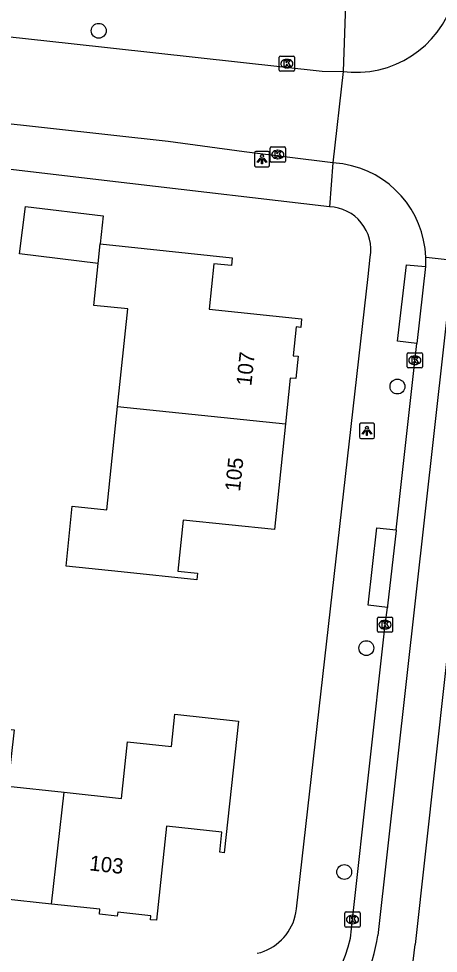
# Model space of a CAD drawing. Extents: x 162082 to 163393, y 388091 to 388632.
# Drawn here: x 163126.9 to 163154.5, y 388310 to 388371.5 of the extents above; entities that cross this region are included whole.
import ezdxf

# ---------------------------------------------------------------- set-up
doc = ezdxf.new("R2010")
doc.units = 0
for name, color, linetype in [('IMGEO_Boom', 7, 'Continuous'), ('IMGEO_Kolk', 7, 'Continuous'), ('IMGEO_Lichtpunt', 7, 'Continuous'), ('IMGEO_Pand', 7, 'Continuous'), ('IMGEO_Pand_nummerreeks', 7, 'Continuous'), ('IMGEO_Rijbaan_lokaal_gesloten', 7, 'Continuous'), ('IMGEO_Rijbaan_lokaal_open', 7, 'Continuous'), ('IMGEO_Voetpad_open', 7, 'Continuous')]:
    doc.layers.add(name, color=color, linetype=linetype)

msp = doc.modelspace()

# ---------------------------------------------------------------- linework, layer by layer
at = {"layer": 'IMGEO_Boom'}
for centre in [(163132.158, 388370.706), (163151.821, 388347.289), (163149.773, 388330.068), (163148.315, 388315.328)]:
    msp.add_circle(centre, 0.489, dxfattribs=at)
at = {"layer": 'IMGEO_Kolk'}
for p, q in [((163144.042, 388368.12), (163144.042, 388368.972)), ((163144.117, 388369.046), (163144.969, 388369.046)), ((163144.53, 388368.826), (163144.555, 388368.826)), ((163145.043, 388368.972), (163145.043, 388368.12)), ((163144.553, 388368.266), (163144.528, 388368.266)), ((163144.969, 388368.046), (163144.117, 388368.046)), ((163143.443, 388362.134), (163143.443, 388362.986)), ((163143.518, 388363.06), (163144.37, 388363.06)), ((163143.931, 388362.84), (163143.956, 388362.84)), ((163144.444, 388362.986), (163144.444, 388362.134)), ((163144.37, 388362.06), (163143.518, 388362.06)), ((163143.954, 388362.28), (163143.929, 388362.28)), ((163152.46, 388348.59), (163152.46, 388349.442)), ((163152.535, 388349.516), (163153.387, 388349.516)), ((163152.948, 388349.296), (163152.973, 388349.296)), ((163153.461, 388349.442), (163153.461, 388348.59)), ((163153.387, 388348.516), (163152.535, 388348.516)), ((163152.971, 388348.736), (163152.946, 388348.736)), ((163150.504, 388331.185), (163150.504, 388332.037)), ((163150.579, 388332.111), (163151.431, 388332.111)), ((163150.992, 388331.891), (163151.017, 388331.891)), ((163151.505, 388332.037), (163151.505, 388331.185)), ((163151.015, 388331.331), (163150.99, 388331.331)), ((163151.431, 388331.111), (163150.579, 388331.111)), ((163148.361, 388311.775), (163148.361, 388312.627)), ((163148.436, 388312.701), (163149.288, 388312.701)), ((163148.849, 388312.481), (163148.874, 388312.481)), ((163149.362, 388312.627), (163149.362, 388311.775)), ((163149.288, 388311.701), (163148.436, 388311.701)), ((163148.872, 388311.921), (163148.847, 388311.921))]:
    msp.add_line(p, q, dxfattribs=at)
for points in [[(163144.042, 388368.12), (163144.042, 388368.972)], [(163144.117, 388369.046), (163144.969, 388369.046)], [(163144.363, 388368.746), (163144.486, 388368.746), (163144.486, 388368.595), (163144.616, 388368.746), (163144.78, 388368.746), (163144.634, 388368.595), (163144.787, 388368.346), (163144.635, 388368.346), (163144.55, 388368.51), (163144.486, 388368.443), (163144.486, 388368.346), (163144.363, 388368.346), (163144.363, 388368.746)], [(163145.043, 388368.972), (163145.043, 388368.12)], [(163144.969, 388368.046), (163144.117, 388368.046)], [(163143.443, 388362.134), (163143.443, 388362.986)], [(163143.518, 388363.06), (163144.37, 388363.06)], [(163143.764, 388362.76), (163143.887, 388362.76), (163143.887, 388362.609), (163144.017, 388362.76), (163144.181, 388362.76), (163144.035, 388362.609), (163144.188, 388362.36), (163144.036, 388362.36), (163143.951, 388362.524), (163143.887, 388362.457), (163143.887, 388362.36), (163143.764, 388362.36), (163143.764, 388362.76)], [(163144.444, 388362.986), (163144.444, 388362.134)], [(163144.37, 388362.06), (163143.518, 388362.06)], [(163152.46, 388348.59), (163152.46, 388349.442)], [(163152.535, 388349.516), (163153.387, 388349.516)], [(163152.781, 388349.216), (163152.904, 388349.216), (163152.904, 388349.065), (163153.034, 388349.216), (163153.198, 388349.216), (163153.052, 388349.065), (163153.205, 388348.816), (163153.053, 388348.816), (163152.968, 388348.98), (163152.904, 388348.913), (163152.904, 388348.816), (163152.781, 388348.816), (163152.781, 388349.216)], [(163153.461, 388349.442), (163153.461, 388348.59)], [(163153.387, 388348.516), (163152.535, 388348.516)], [(163150.504, 388331.185), (163150.504, 388332.037)], [(163150.579, 388332.111), (163151.431, 388332.111)], [(163151.505, 388332.037), (163151.505, 388331.185)], [(163150.825, 388331.811), (163150.948, 388331.811), (163150.948, 388331.66), (163151.078, 388331.811), (163151.242, 388331.811), (163151.096, 388331.66), (163151.249, 388331.411), (163151.097, 388331.411), (163151.012, 388331.575), (163150.948, 388331.508), (163150.948, 388331.411), (163150.825, 388331.411), (163150.825, 388331.811)], [(163151.431, 388331.111), (163150.579, 388331.111)], [(163148.361, 388311.775), (163148.361, 388312.627)], [(163148.436, 388312.701), (163149.288, 388312.701)], [(163148.682, 388312.401), (163148.805, 388312.401), (163148.805, 388312.25), (163148.935, 388312.401), (163149.099, 388312.401), (163148.953, 388312.25), (163149.106, 388312.001), (163148.954, 388312.001), (163148.869, 388312.165), (163148.805, 388312.098), (163148.805, 388312.001), (163148.682, 388312.001), (163148.682, 388312.401)], [(163149.362, 388312.627), (163149.362, 388311.775)], [(163149.288, 388311.701), (163148.436, 388311.701)]]:
    msp.add_lwpolyline(points, dxfattribs=at)
for centre, start, end in [((163144.119, 388368.97), 91.55205, 178.44795), ((163144.119, 388368.97), 91.55205, 178.44795), ((163144.967, 388368.97), 1.55205, 88.44795), ((163144.967, 388368.97), 1.55205, 88.44795), ((163144.119, 388368.122), 181.55205, 268.44795), ((163144.119, 388368.122), 181.55205, 268.44795), ((163144.967, 388368.122), 271.55205, 358.44795), ((163144.967, 388368.122), 271.55205, 358.44795), ((163143.52, 388362.984), 91.55205, 178.44795), ((163143.52, 388362.984), 91.55205, 178.44795), ((163144.368, 388362.984), 1.55205, 88.44795), ((163144.368, 388362.984), 1.55205, 88.44795), ((163143.52, 388362.136), 181.55205, 268.44795), ((163143.52, 388362.136), 181.55205, 268.44795), ((163144.368, 388362.136), 271.55205, 358.44795), ((163144.368, 388362.136), 271.55205, 358.44795), ((163152.537, 388349.44), 91.55205, 178.44795), ((163152.537, 388349.44), 91.55205, 178.44795), ((163153.385, 388349.44), 1.55205, 88.44795), ((163153.385, 388349.44), 1.55205, 88.44795), ((163152.537, 388348.592), 181.55205, 268.44795), ((163152.537, 388348.592), 181.55205, 268.44795), ((163153.385, 388348.592), 271.55205, 358.44795), ((163153.385, 388348.592), 271.55205, 358.44795), ((163150.581, 388332.035), 91.55205, 178.44795), ((163150.581, 388332.035), 91.55205, 178.44795), ((163151.429, 388332.035), 1.55205, 88.44795), ((163151.429, 388332.035), 1.55205, 88.44795), ((163150.581, 388331.187), 181.55205, 268.44795), ((163150.581, 388331.187), 181.55205, 268.44795), ((163151.429, 388331.187), 271.55205, 358.44795), ((163151.429, 388331.187), 271.55205, 358.44795), ((163148.438, 388312.625), 91.55205, 178.44795), ((163148.438, 388312.625), 91.55205, 178.44795), ((163149.286, 388312.625), 1.55205, 88.44795), ((163149.286, 388312.625), 1.55205, 88.44795), ((163148.438, 388311.777), 181.55205, 268.44795), ((163148.438, 388311.777), 181.55205, 268.44795), ((163149.286, 388311.777), 271.55205, 358.44795), ((163149.286, 388311.777), 271.55205, 358.44795)]:
    msp.add_arc(centre, 0.0765, start, end, dxfattribs=at)
for centre, major_axis, ratio, start_param, end_param in [((163144.529, 388368.546), (-0.387, 0.002), 0.722429, 4.712389, 7.853982), ((163144.554, 388368.546), (-0.39, 0.002), 0.717154, 1.570796, 4.712389), ((163143.93, 388362.56), (-0.387, 0.002), 0.722429, 4.712389, 7.853982), ((163143.955, 388362.56), (-0.39, 0.002), 0.717154, 1.570796, 4.712389), ((163152.947, 388349.016), (-0.387, 0.002), 0.722429, 4.712389, 7.853982), ((163152.972, 388349.016), (-0.39, 0.002), 0.717154, 1.570796, 4.712389), ((163150.991, 388331.611), (-0.387, 0.002), 0.722429, 4.712389, 7.853982), ((163151.016, 388331.611), (-0.39, 0.002), 0.717154, 1.570796, 4.712389), ((163148.848, 388312.201), (-0.387, 0.002), 0.722429, 4.712389, 7.853982), ((163148.873, 388312.201), (-0.39, 0.002), 0.717154, 1.570796, 4.712389)]:
    msp.add_ellipse(centre, major_axis=major_axis, ratio=ratio, start_param=start_param, end_param=end_param, dxfattribs=at)
at = {"layer": 'IMGEO_Lichtpunt'}
for p, q in [((163142.404, 388362.661), (163142.404, 388361.854)), ((163142.404, 388362.661), (163142.404, 388361.854)), ((163143.306, 388362.756), (163142.498, 388362.756)), ((163143.306, 388362.756), (163142.498, 388362.756)), ((163143.4, 388361.854), (163143.4, 388362.661)), ((163143.4, 388361.854), (163143.4, 388362.661)), ((163142.498, 388361.76), (163143.306, 388361.76)), ((163142.498, 388361.76), (163143.306, 388361.76)), ((163149.312, 388344.774), (163149.312, 388343.967)), ((163149.312, 388344.774), (163149.312, 388343.967)), ((163150.214, 388344.869), (163149.406, 388344.869)), ((163150.214, 388344.869), (163149.406, 388344.869)), ((163150.308, 388343.967), (163150.308, 388344.774)), ((163150.308, 388343.967), (163150.308, 388344.774)), ((163149.406, 388343.873), (163150.214, 388343.873)), ((163149.406, 388343.873), (163150.214, 388343.873))]:
    msp.add_line(p, q, dxfattribs=at)
for points in [[(163142.778, 388362.325), (163142.817, 388362.297), (163142.629, 388362.035), (163142.591, 388362.062), (163142.778, 388362.325)], [(163142.88, 388362.277), (163142.927, 388362.277), (163142.927, 388361.955), (163142.88, 388361.955), (163142.88, 388362.277)], [(163142.99, 388362.297), (163143.028, 388362.324), (163143.215, 388362.062), (163143.176, 388362.034), (163142.99, 388362.297)], [(163149.686, 388344.438), (163149.725, 388344.41), (163149.537, 388344.148), (163149.499, 388344.175), (163149.686, 388344.438)], [(163149.788, 388344.39), (163149.835, 388344.39), (163149.835, 388344.068), (163149.788, 388344.068), (163149.788, 388344.39)], [(163149.898, 388344.41), (163149.936, 388344.437), (163150.123, 388344.175), (163150.084, 388344.147), (163149.898, 388344.41)]]:
    msp.add_lwpolyline(points, dxfattribs=at)
for centre in [(163142.903, 388362.459), (163149.811, 388344.572)]:
    msp.add_circle(centre, 0.0994, dxfattribs=at)
for centre, start, end in [((163142.498, 388362.661), 90, 180), ((163142.498, 388362.661), 90, 180), ((163143.306, 388362.661), 0, 90), ((163143.306, 388362.661), 0, 90), ((163142.498, 388361.854), 180, 270), ((163142.498, 388361.854), 180, 270), ((163143.306, 388361.854), 270, 0), ((163143.306, 388361.854), 270, 360), ((163149.406, 388344.774), 90, 180), ((163149.406, 388344.774), 90, 180), ((163150.214, 388344.774), 0, 90), ((163150.214, 388344.774), 0, 90), ((163149.406, 388343.967), 180, 270), ((163149.406, 388343.967), 180, 270), ((163150.214, 388343.967), 270, 0), ((163150.214, 388343.967), 270, 360)]:
    msp.add_arc(centre, 0.0946, start, end, dxfattribs=at)
at = {"layer": 'IMGEO_Pand'}
for points in [[(163132.115, 388355.379), (163126.942, 388356.017), (163127.328, 388359.146), (163132.44, 388358.515), (163132.249, 388356.671)], [(163132.115, 388355.379), (163132.249, 388356.671)], [(163132.249, 388356.671), (163140.945, 388355.768), (163140.892, 388355.251), (163139.736, 388355.371), (163139.425, 388352.381), (163145.509, 388351.749), (163145.45, 388351.183), (163145.156, 388351.214), (163144.958, 388349.311), (163145.276, 388349.278), (163145.124, 388347.811), (163144.76, 388347.848), (163144.447, 388344.833)], [(163133.4, 388345.981), (163134.066, 388352.396), (163131.829, 388352.628), (163132.115, 388355.379)], [(163144.447, 388344.833), (163143.724, 388337.878), (163137.714, 388338.502), (163137.365, 388335.142), (163138.652, 388335.008), (163138.606, 388334.563), (163133.633, 388335.08), (163130.01, 388335.456), (163130.42, 388339.405), (163132.692, 388339.169), (163133.4, 388345.981)], [(163133.4, 388345.981), (163144.447, 388344.833)], [(163120.473, 388327.628), (163123.978, 388327.251), (163123.736, 388325.001), (163126.581, 388324.696), (163126.182, 388320.976), (163129.891, 388320.578)], [(163129.891, 388320.578), (163133.651, 388320.175), (163134.051, 388323.903), (163136.946, 388323.592), (163137.174, 388325.715), (163141.35, 388325.266), (163140.42, 388316.6), (163140.12, 388316.632), (163140.263, 388317.961), (163136.619, 388318.352), (163135.953, 388312.15), (163135.571, 388312.191), (163135.598, 388312.45), (163133.408, 388312.685), (163133.38, 388312.421), (163132.199, 388312.547), (163132.234, 388312.874), (163129.041, 388313.217)], [(163129.041, 388313.217), (163122.577, 388313.911), (163122.555, 388313.704), (163122.063, 388313.757), (163122.72, 388319.877), (163119.646, 388320.207)], [(163129.041, 388313.217), (163129.891, 388320.578)]]:
    msp.add_lwpolyline(points, dxfattribs=at)
at = {"layer": 'IMGEO_Rijbaan_lokaal_gesloten'}
for points in [[(163164.208, 388411.764), (163158.278, 388358.32), (163152.979, 388310.56)], [(163148.248, 388368.026), (163147.577, 388362.019)], [(163148.248, 388368.026), (163148.784, 388367.987)], [(163148.231, 388361.94), (163147.577, 388362.019)], [(163153.683, 388355.799), (163153.72, 388355.795), (163155.494, 388355.596), (163150.527, 388311.155)], [(163153.675, 388355.188), (163153.677, 388355.21)], [(163153.675, 388355.188), (163153.105, 388350.124)], [(163151.734, 388337.854), (163152.173, 388341.826), (163153.105, 388350.124)], [(163151.734, 388337.854), (163151.729, 388337.81), (163151.175, 388332.842), (163151.162, 388332.749)], [(163148.73, 388310.977), (163148.862, 388312.201), (163151.005, 388331.611), (163151.162, 388332.749)]]:
    msp.add_lwpolyline(points, dxfattribs=at)
for centre, radius, start, end in [((163149.118, 388374.654), 6.675, 267.12793, 348.60589), ((163147.234, 388355.564), 6.454, 2.08822, 81.10933), ((163146.461, 388355.578), 7.226, 357.08031, 1.75242), ((163140.742, 388312.543), 9.883, 278.19216, 351.92399), ((163140.527, 388312.741), 8.39, 284.92378, 347.86066), ((163141.853, 388311.363), 11.155, 268.74544, 355.87163)]:
    msp.add_arc(centre, radius, start, end, dxfattribs=at)
at = {"layer": 'IMGEO_Rijbaan_lokaal_open'}
for points in [[(163118.786, 388371.142), (163121.702, 388370.82), (163130.345, 388369.865), (163146.874, 388368.04), (163148.248, 388368.026)], [(163147.577, 388362.019), (163141.724, 388362.73), (163136.729, 388363.415), (163113.078, 388366.024)]]:
    msp.add_lwpolyline(points, dxfattribs=at)
at = {"layer": 'IMGEO_Voetpad_open'}
for points in [[(163148.419, 388373.089), (163148.248, 388368.026)], [(163147.342, 388359.113), (163134.198, 388360.66), (163120.564, 388362.251), (163088.73, 388365.476), (163043.859, 388370.607)], [(163147.577, 388362.019), (163147.342, 388359.113)], [(163145.092, 388312.438), (163145.136, 388312.636), (163145.166, 388312.9), (163149.897, 388354.529), (163150.024, 388355.802)], [(163153.105, 388350.124), (163151.825, 388350.285), (163152.423, 388355.308), (163153.675, 388355.188)], [(163151.162, 388332.749), (163149.886, 388332.899), (163150.469, 388337.98), (163151.734, 388337.854)]]:
    msp.add_lwpolyline(points, dxfattribs=at)
for centre, radius, start, end in [((163147.249, 388356.296), 2.819, 349.91654, 88.10029), ((163141.809, 388313.274), 3.388, 283.45194, 345.71536)]:
    msp.add_arc(centre, radius, start, end, dxfattribs=at)

# ---------------------------------------------------------------- texts
at = {"layer": 'IMGEO_Pand_nummerreeks'}
for s, rotation, p in [('107', 83.88102, (163142.199, 388347.293)), ('105', 83.87883, (163141.453, 388340.343)), ('103', 353.61529, (163131.507, 388315.445))]:
    msp.add_text(s, height=1, rotation=rotation, dxfattribs=at).set_placement(p)

doc.saveas('drawing.dxf')
